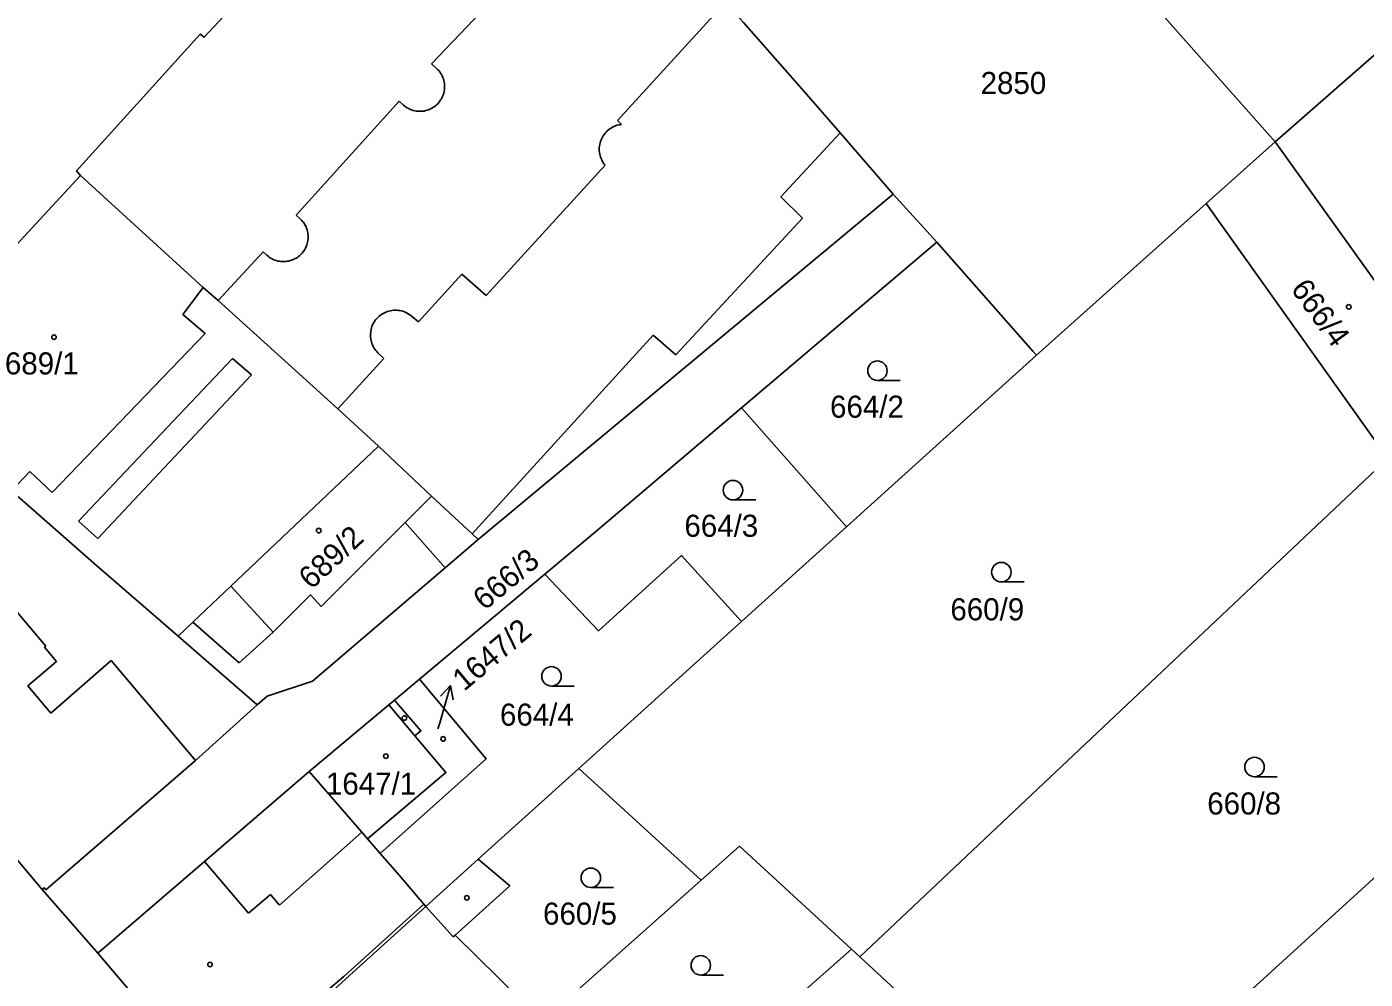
# Model space of a CAD drawing. Extents: x -679220 to -673243, y -1075091 to -1066557.
# Drawn here: x -676245.5 to -676142.4, y -1071295.8 to -1071222.5 of the extents above; entities that cross this region are included whole.
import ezdxf

# ---------------------------------------------------------------- set-up
doc = ezdxf.new("R2010")
doc.units = 0
for name, color, linetype in [('Hranice parcel', 7, 'Continuous'), ('Parcelní čísla', 7, 'Continuous'), ('Pop  PČ popisy', 7, 'Continuous'), ('Vnitřní kresba', 7, 'Continuous'), ('Značky budov', 7, 'Continuous'), ('Značky kultur', 7, 'Continuous')]:
    doc.layers.add(name, color=color, linetype=linetype)

msp = doc.modelspace()

# ---------------------------------------------------------------- linework, layer by layer
at = {"layer": 'Hranice parcel'}
for p, q in [((-676149.3, -1071231.36), (-676172.57, -1071205.1)), ((-676139.19, -1071222.5), (-676149.3, -1071231.36)), ((-676149.3, -1071231.36), (-676154.62, -1071236.11)), ((-676210.7, -1071261.96), (-676178.72, -1071235.37)), ((-676175.36, -1071239.07), (-676178.72, -1071235.37)), ((-676154.62, -1071236.11), (-676167.69, -1071247.77)), ((-676154.62, -1071236.11), (-676140.63, -1071255.73)), ((-676175.36, -1071239.07), (-676190.4, -1071251.82)), ((-676167.69, -1071247.77), (-676182.32, -1071260.98)), ((-676190.4, -1071251.82), (-676182.32, -1071260.98)), ((-676140.63, -1071255.73), (-676181.3, -1071294.09)), ((-676182.32, -1071260.98), (-676190.4, -1071268.27)), ((-676215.22, -1071272.72), (-676205.57, -1071264.64)), ((-676190.4, -1071268.27), (-676202.95, -1071279.59)), ((-676227.72, -1071274.7), (-676233.82, -1071269.42)), ((-676215.22, -1071272.72), (-676217.15, -1071274.34)), ((-676202.95, -1071279.59), (-676210.69, -1071286.57)), ((-676193.51, -1071288.2), (-676202.95, -1071279.59)), ((-676218.26, -1071286.13), (-676219.23, -1071285.01)), ((-676137.58, -1071284.29), (-676153.15, -1071298.47)), ((-676210.69, -1071286.57), (-676214.73, -1071290.21)), ((-676204.28, -1071297.77), (-676193.51, -1071288.2)), ((-676240, -1071293.81), (-676244.28, -1071288.91)), ((-676196.01, -1071305.86), (-676181.93, -1071293.51)), ((-676181.93, -1071293.51), (-676181.3, -1071294.09)), ((-676181.3, -1071294.09), (-676173, -1071301.72))]:
    msp.add_line(p, q, dxfattribs=at)
for points in [[(-676178.72, -1071235.37), (-676182.8, -1071230.65), (-676185.77, -1071227.26), (-676190.26, -1071222.17), (-676190.8, -1071221.58), (-676181.53, -1071213.2), (-676180.92, -1071213.78), (-676177.65, -1071210.81), (-676178.26, -1071210.25)], [(-676225.94, -1071216.84), (-676225.86, -1071216.91), (-676231.81, -1071223.3), (-676232.11, -1071223.06), (-676241.64, -1071233.59), (-676241.34, -1071233.94)], [(-676128.95, -1071233.74), (-676139.83, -1071244.58), (-676149.3, -1071231.36)], [(-676241.34, -1071233.94), (-676247.58, -1071240.67), (-676247.73, -1071240.53), (-676250.26, -1071243.26), (-676250.11, -1071243.4), (-676256.24, -1071249.99)], [(-676218.39, -1071254.79), (-676221.52, -1071251.91), (-676230.74, -1071243.56), (-676231.89, -1071242.56), (-676241.34, -1071233.94)], [(-676167.69, -1071247.77), (-676167.96, -1071247.48), (-676175.36, -1071239.07)], [(-676233.82, -1071269.42), (-676240.1, -1071263.97), (-676246.64, -1071258.22), (-676247.07, -1071258.67), (-676248.33, -1071257.48), (-676256.24, -1071249.99)], [(-676205.57, -1071264.64), (-676201.66, -1071261.37), (-676190.4, -1071251.82)], [(-676233.82, -1071269.42), (-676232.67, -1071268.33), (-676229.75, -1071265.56), (-676218.39, -1071254.79)], [(-676210.7, -1071261.96), (-676211.17, -1071261.53), (-676214.29, -1071258.62), (-676218.39, -1071254.79)], [(-676244.28, -1071288.91), (-676248.4, -1071284.06), (-676248.24, -1071283.93), (-676261.87, -1071267.88), (-676262.02, -1071268.01), (-676266.06, -1071263.26), (-676266, -1071260.39)], [(-676227.72, -1071274.7), (-676226.96, -1071274.04), (-676223.46, -1071272.88), (-676213.25, -1071264.14), (-676210.7, -1071261.96)], [(-676205.57, -1071264.64), (-676201.43, -1071269), (-676195.03, -1071263.19), (-676190.4, -1071268.27)], [(-676218.26, -1071286.13), (-676210.08, -1071278.85), (-676215.22, -1071272.72)], [(-676244.28, -1071288.91), (-676244.13, -1071288.78), (-676244, -1071288.93), (-676232.48, -1071278.99), (-676227.72, -1071274.7)], [(-676217.15, -1071274.34), (-676217.58, -1071274.7), (-676223.72, -1071279.83)], [(-676219.23, -1071285.01), (-676213.18, -1071279.91), (-676215.57, -1071277.08), (-676215.11, -1071276.7), (-676217.15, -1071274.34)], [(-676223.72, -1071279.83), (-676231.78, -1071286.76), (-676240, -1071293.81)], [(-676219.23, -1071285.01), (-676219.67, -1071284.5), (-676223.72, -1071279.83)], [(-676214.73, -1071290.21), (-676214.88, -1071290.04), (-676216.77, -1071287.84), (-676218.26, -1071286.13)], [(-676181.93, -1071293.51), (-676190.56, -1071285.58), (-676193.51, -1071288.2)], [(-676205.73, -1071299.06), (-676212.48, -1071292.42), (-676208.27, -1071288.63), (-676210.69, -1071286.57)], [(-676230.63, -1071304.69), (-676220.9, -1071295.79), (-676214.73, -1071290.21)], [(-676230.63, -1071304.69), (-676231.19, -1071304.19), (-676240, -1071293.81)]]:
    msp.add_lwpolyline(points, dxfattribs=at)
at = {"layer": 'Pop  PČ popisy'}
for p, q in [((-676213.66, -1071276.08), (-676212.83, -1071273.2)), ((-676212.83, -1071273.2), (-676213.59, -1071274.02)), ((-676212.83, -1071273.2), (-676212.63, -1071274.3)), ((-676213.8, -1071276.55), (-676213.66, -1071276.08))]:
    msp.add_line(p, q, dxfattribs=at)
at = {"layer": 'Vnitřní kresba'}
for p, q in [((-676214.29, -1071225.35), (-676206.94, -1071217.61)), ((-676199.97, -1071229.71), (-676192.29, -1071221.33)), ((-676213.82, -1071225.78), (-676214.29, -1071225.35)), ((-676224.72, -1071236.99), (-676216.78, -1071228.22)), ((-676216.78, -1071228.22), (-676216.45, -1071228.52)), ((-676199.66, -1071230.01), (-676199.97, -1071229.71)), ((-676182.8, -1071230.65), (-676187.37, -1071235.59)), ((-676210.08, -1071243.17), (-676200.92, -1071233.16)), ((-676187.37, -1071235.59), (-676185.72, -1071237.23)), ((-676224.38, -1071237.3), (-676224.72, -1071236.99)), ((-676195.47, -1071247.75), (-676185.72, -1071237.23)), ((-676230.74, -1071243.56), (-676227.27, -1071239.81)), ((-676227.27, -1071239.81), (-676226.98, -1071240.08)), ((-676215.29, -1071245.21), (-676211.96, -1071241.54)), ((-676211.96, -1071241.54), (-676210.08, -1071243.17)), ((-676231.89, -1071242.56), (-676233.46, -1071244.64)), ((-676233.46, -1071244.64), (-676231.74, -1071246.12)), ((-676215.86, -1071244.75), (-676215.29, -1071245.21)), ((-676231.74, -1071246.12), (-676243.51, -1071258.36)), ((-676211.17, -1071261.53), (-676197.21, -1071246.24)), ((-676197.21, -1071246.24), (-676195.47, -1071247.75)), ((-676217.96, -1071248.02), (-676218.43, -1071247.59)), ((-676241.49, -1071260.56), (-676229.63, -1071248.02)), ((-676229.63, -1071248.02), (-676228.17, -1071249.3)), ((-676221.52, -1071251.91), (-676217.96, -1071248.02)), ((-676228.17, -1071249.3), (-676239.99, -1071261.88)), ((-676245.23, -1071256.73), (-676246.64, -1071258.22)), ((-676243.51, -1071258.36), (-676245.23, -1071256.73)), ((-676214.29, -1071258.62), (-676216.33, -1071260.66)), ((-676239.99, -1071261.88), (-676241.49, -1071260.56)), ((-676216.33, -1071260.66), (-676222.79, -1071267.13)), ((-676216.33, -1071260.66), (-676213.25, -1071264.14)), ((-676247.89, -1071265.6), (-676244.01, -1071270.17)), ((-676226.5, -1071269.09), (-676229.75, -1071265.56)), ((-676223.61, -1071266.22), (-676226.5, -1071269.09)), ((-676222.79, -1071267.13), (-676223.61, -1071266.22)), ((-676229.12, -1071271.45), (-676232.67, -1071268.33)), ((-676226.5, -1071269.09), (-676229.12, -1071271.45)), ((-676244.01, -1071270.17), (-676244.11, -1071270.26)), ((-676244.11, -1071270.26), (-676243.18, -1071271.35)), ((-676243.18, -1071271.35), (-676245.4, -1071273.24)), ((-676243.62, -1071275.34), (-676238.98, -1071271.27)), ((-676238.98, -1071271.27), (-676232.48, -1071278.99)), ((-676245.4, -1071273.24), (-676243.62, -1071275.34)), ((-676217.58, -1071274.7), (-676215.57, -1071277.08)), ((-676219.67, -1071284.5), (-676226.01, -1071290.12)), ((-676231.78, -1071286.76), (-676228.38, -1071290.73)), ((-676228.38, -1071290.73), (-676226.71, -1071289.31)), ((-676226.01, -1071290.12), (-676226.71, -1071289.31)), ((-676221.06, -1071295.6), (-676214.88, -1071290.04)), ((-676212.62, -1071292.55), (-676214.73, -1071290.21)), ((-676212.48, -1071292.42), (-676212.62, -1071292.55)), ((-676221.06, -1071295.6), (-676231.19, -1071304.19))]:
    msp.add_line(p, q, dxfattribs=at)
for points in [[(-676216.45, -1071228.52), (-676216.36, -1071228.6), (-676216.26, -1071228.67), (-676216.16, -1071228.74), (-676216.05, -1071228.79), (-676215.94, -1071228.85), (-676215.83, -1071228.89), (-676215.71, -1071228.93), (-676215.59, -1071228.96), (-676215.47, -1071228.98), (-676215.35, -1071229), (-676215.23, -1071229), (-676215.11, -1071229), (-676214.99, -1071228.99), (-676214.87, -1071228.98), (-676214.75, -1071228.95), (-676214.63, -1071228.92), (-676214.52, -1071228.88), (-676214.41, -1071228.83), (-676214.3, -1071228.78), (-676214.19, -1071228.72), (-676214.09, -1071228.66), (-676213.99, -1071228.58), (-676213.9, -1071228.5), (-676213.81, -1071228.42), (-676213.73, -1071228.33), (-676213.66, -1071228.23), (-676213.59, -1071228.13), (-676213.53, -1071228.03), (-676213.47, -1071227.92), (-676213.42, -1071227.81), (-676213.38, -1071227.7), (-676213.35, -1071227.58), (-676213.32, -1071227.46), (-676213.3, -1071227.34), (-676213.29, -1071227.22), (-676213.29, -1071227.1), (-676213.29, -1071226.98), (-676213.3, -1071226.85), (-676213.32, -1071226.74), (-676213.35, -1071226.62), (-676213.38, -1071226.5), (-676213.43, -1071226.39), (-676213.47, -1071226.28), (-676213.53, -1071226.17), (-676213.59, -1071226.06), (-676213.66, -1071225.97), (-676213.74, -1071225.87), (-676213.82, -1071225.78)], [(-676200.92, -1071233.16), (-676200.99, -1071233.06), (-676201.07, -1071232.96), (-676201.13, -1071232.86), (-676201.18, -1071232.75), (-676201.23, -1071232.64), (-676201.27, -1071232.52), (-676201.31, -1071232.41), (-676201.33, -1071232.29), (-676201.35, -1071232.17), (-676201.37, -1071232.04), (-676201.37, -1071231.92), (-676201.37, -1071231.8), (-676201.35, -1071231.68), (-676201.33, -1071231.56), (-676201.31, -1071231.44), (-676201.27, -1071231.32), (-676201.23, -1071231.21), (-676201.18, -1071231.1), (-676201.13, -1071230.99), (-676201.06, -1071230.88), (-676200.99, -1071230.78), (-676200.92, -1071230.69), (-676200.84, -1071230.6), (-676200.75, -1071230.51), (-676200.66, -1071230.43), (-676200.56, -1071230.36), (-676200.46, -1071230.29), (-676200.35, -1071230.23), (-676200.25, -1071230.17), (-676200.13, -1071230.12), (-676200.02, -1071230.08), (-676199.9, -1071230.05), (-676199.78, -1071230.03), (-676199.66, -1071230.01)], [(-676226.98, -1071240.08), (-676226.89, -1071240.16), (-676226.79, -1071240.23), (-676226.69, -1071240.3), (-676226.58, -1071240.36), (-676226.48, -1071240.41), (-676226.36, -1071240.46), (-676226.25, -1071240.49), (-676226.13, -1071240.53), (-676226.01, -1071240.55), (-676225.89, -1071240.57), (-676225.77, -1071240.57), (-676225.65, -1071240.57), (-676225.53, -1071240.57), (-676225.41, -1071240.55), (-676225.29, -1071240.53), (-676225.18, -1071240.5), (-676225.06, -1071240.47), (-676224.95, -1071240.42), (-676224.84, -1071240.37), (-676224.73, -1071240.31), (-676224.63, -1071240.25), (-676224.53, -1071240.18), (-676224.44, -1071240.1), (-676224.35, -1071240.02), (-676224.27, -1071239.93), (-676224.19, -1071239.83), (-676224.12, -1071239.74), (-676224.06, -1071239.63), (-676224, -1071239.53), (-676223.95, -1071239.42), (-676223.9, -1071239.3), (-676223.87, -1071239.19), (-676223.84, -1071239.07), (-676223.82, -1071238.95), (-676223.8, -1071238.83), (-676223.8, -1071238.71), (-676223.8, -1071238.59), (-676223.81, -1071238.47), (-676223.82, -1071238.35), (-676223.85, -1071238.23), (-676223.88, -1071238.12), (-676223.92, -1071238), (-676223.96, -1071237.89), (-676224.02, -1071237.78), (-676224.08, -1071237.68), (-676224.14, -1071237.57), (-676224.22, -1071237.48), (-676224.3, -1071237.39), (-676224.38, -1071237.3)], [(-676218.43, -1071247.59), (-676218.51, -1071247.5), (-676218.59, -1071247.41), (-676218.66, -1071247.31), (-676218.73, -1071247.21), (-676218.79, -1071247.1), (-676218.84, -1071246.99), (-676218.88, -1071246.88), (-676218.92, -1071246.76), (-676218.95, -1071246.64), (-676218.97, -1071246.52), (-676218.99, -1071246.4), (-676218.99, -1071246.28), (-676218.99, -1071246.16), (-676218.98, -1071246.04), (-676218.97, -1071245.92), (-676218.95, -1071245.8), (-676218.91, -1071245.68), (-676218.88, -1071245.56), (-676218.83, -1071245.45), (-676218.78, -1071245.34), (-676218.72, -1071245.24), (-676218.65, -1071245.14), (-676218.58, -1071245.04), (-676218.5, -1071244.95), (-676218.41, -1071244.86), (-676218.33, -1071244.77), (-676218.23, -1071244.7), (-676218.13, -1071244.63), (-676218.03, -1071244.56), (-676217.92, -1071244.51), (-676217.81, -1071244.46), (-676217.69, -1071244.42), (-676217.58, -1071244.38), (-676217.46, -1071244.35), (-676217.34, -1071244.33), (-676217.22, -1071244.32), (-676217.1, -1071244.31), (-676216.97, -1071244.32), (-676216.85, -1071244.33), (-676216.73, -1071244.34), (-676216.61, -1071244.37), (-676216.5, -1071244.4), (-676216.38, -1071244.44), (-676216.27, -1071244.49), (-676216.16, -1071244.55), (-676216.06, -1071244.61), (-676215.96, -1071244.68), (-676215.86, -1071244.75)]]:
    msp.add_lwpolyline(points, dxfattribs=at)
at = {"layer": 'Značky budov'}
for centre in [(-676143.63, -1071244.06), (-676243.38, -1071246.39), (-676222.98, -1071261.28), (-676216.38, -1071275.71), (-676213.4, -1071277.32), (-676217.81, -1071278.65), (-676211.57, -1071289.55), (-676231.36, -1071294.69)]:
    msp.add_circle(centre, 0.175, dxfattribs=at)
at = {"layer": 'Značky kultur'}
for p, q in [((-676179.94, -1071249.72), (-676178.19, -1071249.72)), ((-676191.07, -1071258.92), (-676189.32, -1071258.92)), ((-676170.39, -1071265.23), (-676168.64, -1071265.23)), ((-676205.05, -1071273.25), (-676203.3, -1071273.25)), ((-676150.89, -1071280.23), (-676149.14, -1071280.23)), ((-676202.02, -1071288.76), (-676200.27, -1071288.76)), ((-676193.55, -1071295.5), (-676191.8, -1071295.5))]:
    msp.add_line(p, q, dxfattribs=at)
for centre in [(-676179.94, -1071248.97), (-676191.07, -1071258.17), (-676170.39, -1071264.48), (-676205.05, -1071272.5), (-676150.89, -1071279.48), (-676202.02, -1071288.01), (-676193.55, -1071294.75)]:
    msp.add_circle(centre, 0.75, dxfattribs=at)

# ---------------------------------------------------------------- texts
at = {"layer": 'Parcelní čísla'}
for s, p in [('2850', (-676171.99, -1071227.67)), ('689/1', (-676247.16, -1071249.26)), ('664/2', (-676183.59, -1071252.59)), ('664/3', (-676194.81, -1071261.76)), ('660/9', (-676174.32, -1071268.19)), ('664/4', (-676209.02, -1071276.3)), ('1647/1', (-676222.43, -1071281.61)), ('660/8', (-676154.53, -1071283.14)), ('660/5', (-676205.7, -1071291.62))]:
    msp.add_text(s, height=1.7, dxfattribs=at).set_placement(p)
for s, rotation, p in [('666/4', 306, (-676148.15, -1071242.69)), ('689/2', 43, (-676223.55, -1071265.88)), ('666/3', 40, (-676210.2, -1071267.49)), ('1647/2', 40, (-676211.78, -1071273.7))]:
    msp.add_text(s, height=1.7, rotation=rotation, dxfattribs=at).set_placement(p)

doc.saveas('drawing.dxf')
